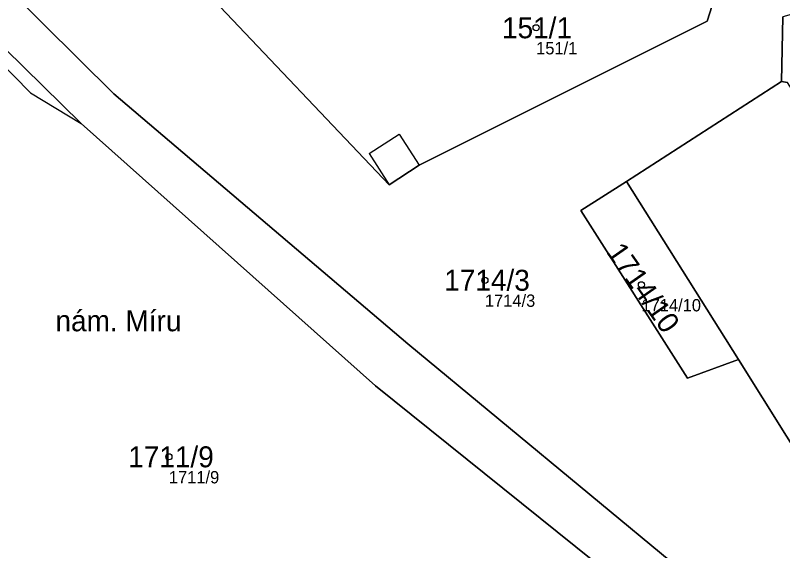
# Model space of a CAD drawing. Extents: x -653098 to -649479, y -997642 to -992666.
# Drawn here: x -651327 to -651264.7, y -994121.4 to -994077.9 of the extents above; entities that cross this region are included whole.
import ezdxf

# ---------------------------------------------------------------- set-up
doc = ezdxf.new("R2010")
doc.units = 0
for name, color, linetype in [('Definiční body', 7, 'Continuous'), ('Hranice parcel', 7, 'Continuous'), ('Parcelní čísla', 7, 'Continuous'), ('Polygon budovy', 7, 'Continuous'), ('Polygon parcely', 7, 'Continuous'), ('Pop  PČ popisy', 7, 'Continuous'), ('Vnitřní kresba', 7, 'Continuous')]:
    doc.layers.add(name, color=color, linetype=linetype)

msp = doc.modelspace()

# ---------------------------------------------------------------- linework, layer by layer
at = {"layer": 'Definiční body'}
for centre in [(-651284.73, -994078.92), (-651288.89, -994099.41), (-651276.18, -994099.78), (-651314.55, -994113.74)]:
    msp.add_circle(centre, 0.25, dxfattribs=at)
at = {"layer": 'Hranice parcel'}
msp.add_line((-651277.39, -994091.39), (-651268.3, -994105.85), dxfattribs=at)
for points in [[(-651311.42, -994076.11), (-651296.65, -994091.66), (-651294.22, -994090.08), (-651270.84, -994078.38), (-651264.73, -994059.14), (-651268.22, -994046.22), (-651279.28, -994026.42)], [(-651269.95, -994131.53), (-651275.59, -994125.82), (-651297.76, -994107.99), (-651321.67, -994086.68), (-651337.17, -994071.45), (-651338.98, -994069.67), (-651344.14, -994062.11), (-651344.34, -994061.87), (-651350.39, -994052.59)], [(-651336.26, -994067.2), (-651319.01, -994084.28), (-651295.16, -994104.57), (-651272.98, -994122.92), (-651259.79, -994137.13)], [(-651264.7, -994078.03), (-651264.8, -994083.27), (-651277.39, -994091.39)], [(-651268.3, -994105.85), (-651272.44, -994107.36), (-651281.09, -994093.75), (-651277.39, -994091.39)], [(-651268.3, -994105.85), (-651260.51, -994118.29), (-651247.52, -994110.21), (-651231.3, -994100.12), (-651230.37, -994098.1)]]:
    msp.add_lwpolyline(points, dxfattribs=at)
at = {"layer": 'Polygon budovy'}
msp.add_lwpolyline([(-651251.76, -994102.93), (-651264.32, -994083.37), (-651264.8, -994083.27), (-651277.39, -994091.39), (-651268.3, -994105.85), (-651260.51, -994118.29), (-651247.52, -994110.21)], close=True, dxfattribs=at)
at = {"layer": 'Polygon parcely'}
for points in [[(-651384.44, -994000.78), (-651350.39, -994052.59), (-651344.34, -994061.87), (-651344.14, -994062.11), (-651338.98, -994069.67), (-651337.17, -994071.45), (-651321.67, -994086.68), (-651297.76, -994107.99), (-651275.59, -994125.82), (-651269.95, -994131.53), (-651259.79, -994137.13), (-651272.98, -994122.92), (-651295.16, -994104.57), (-651319.01, -994084.28), (-651336.26, -994067.2), (-651340.56, -994060.72), (-651345.46, -994053.89), (-651347.37, -994051.91), (-651367.56, -994022.09), (-651368.4, -994020.75), (-651370.11, -994018), (-651374.7, -994010.65)], [(-651264.73, -994059.14), (-651270.84, -994078.38), (-651294.22, -994090.08), (-651296.65, -994091.66), (-651311.42, -994076.11)], [(-651311.42, -994076.11), (-651296.65, -994091.66), (-651294.22, -994090.08), (-651270.84, -994078.38), (-651264.73, -994059.14)], [(-651336.26, -994067.2), (-651319.01, -994084.28), (-651295.16, -994104.57), (-651272.98, -994122.92)], [(-651336.64, -994130.24), (-651299.35, -994130.39), (-651287.59, -994133.15), (-651271.73, -994139.12), (-651269.95, -994131.53), (-651275.59, -994125.82), (-651297.76, -994107.99), (-651321.67, -994086.68), (-651337.17, -994071.45)], [(-651260.51, -994118.29), (-651268.3, -994105.85), (-651272.44, -994107.36), (-651281.09, -994093.75), (-651277.39, -994091.39), (-651264.8, -994083.27), (-651264.7, -994078.03)]]:
    msp.add_lwpolyline(points, dxfattribs=at)
for points in [[(-651231.3, -994100.12), (-651230.37, -994098.1), (-651238.99, -994070.27), (-651243.07, -994056.85), (-651248.25, -994057.3), (-651249.12, -994057.38), (-651248.99, -994057.79), (-651244.48, -994071.99), (-651247.34, -994072.89), (-651264.22, -994077.89), (-651264.7, -994078.03), (-651264.8, -994083.27), (-651277.39, -994091.39), (-651268.3, -994105.85), (-651260.51, -994118.29), (-651247.52, -994110.21)], [(-651268.3, -994105.85), (-651277.39, -994091.39), (-651281.09, -994093.75), (-651272.44, -994107.36)]]:
    msp.add_lwpolyline(points, close=True, dxfattribs=at)
at = {"layer": 'Vnitřní kresba'}
for p, q in [((-651336.38, -994073.46), (-651325.78, -994084.2)), ((-651264.8, -994083.27), (-651264.32, -994083.37)), ((-651325.78, -994084.2), (-651321.67, -994086.68)), ((-651298.28, -994089.11), (-651295.85, -994087.56)), ((-651295.85, -994087.56), (-651294.22, -994090.08)), ((-651298.28, -994089.11), (-651296.65, -994091.66))]:
    msp.add_line(p, q, dxfattribs=at)

# ---------------------------------------------------------------- texts
at = {"layer": 'Definiční body'}
for s, p in [('151/1', (-651284.73, -994081.076)), ('1714/3', (-651288.89, -994101.566)), ('1714/10', (-651276.18, -994101.936)), ('1711/9', (-651314.55, -994115.896))]:
    msp.add_text(s, height=1, dxfattribs=at).set_placement(p)
at = {"layer": 'Parcelní čísla'}
for s, p in [('151/1', (-651287.503, -994079.77)), ('1714/3', (-651292.195, -994100.26)), ('1711/9', (-651317.855, -994114.59))]:
    msp.add_text(s, height=1.7, dxfattribs=at).set_placement(p)
msp.add_text('1714/10', height=1.7, rotation=305, dxfattribs=at).set_placement((-651279.077, -994097.123))
at = {"layer": 'Pop  PČ popisy'}
msp.add_text('nám. Míru', height=1.7, dxfattribs=at).set_placement((-651323.76, -994103.549))

doc.saveas('drawing.dxf')
